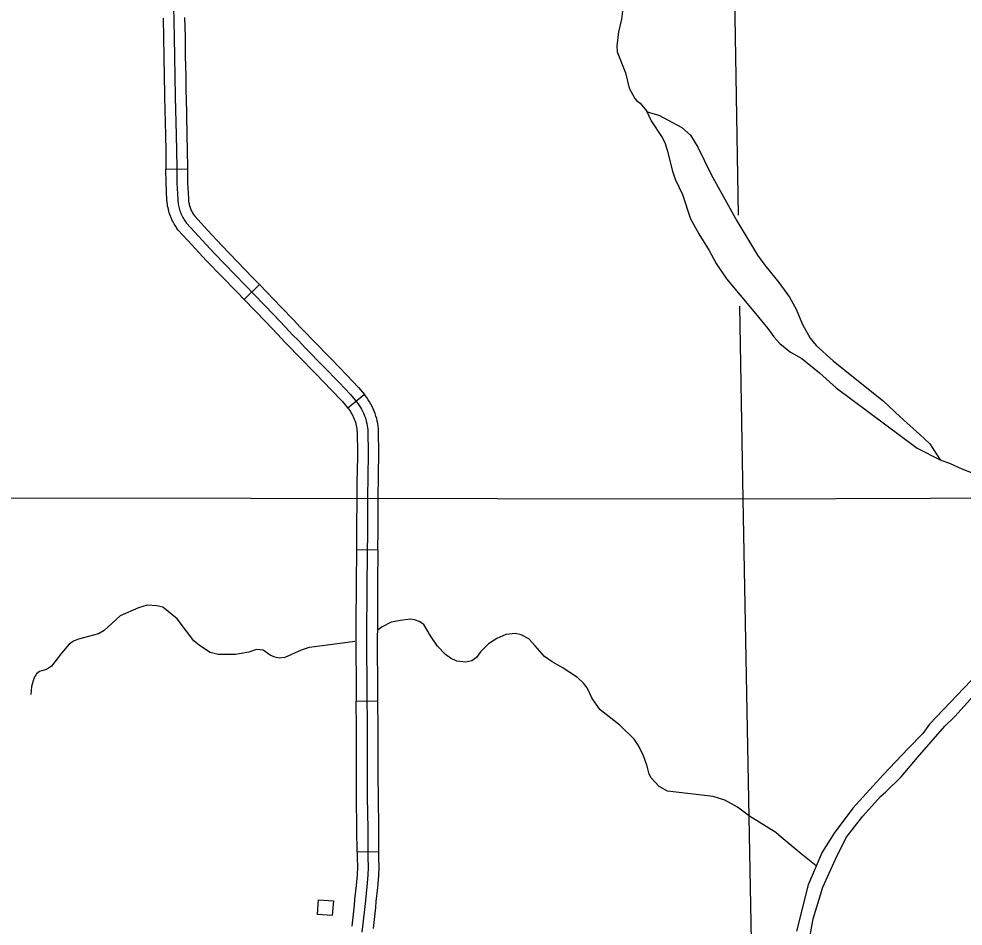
# Model space of a CAD drawing. Extents: x -19 to 366, y -4 to 359.
# Drawn here: x 160.247 to 161.496, y 177.435 to 178.636 of the extents above; entities that cross this region are included whole.
import ezdxf

# ---------------------------------------------------------------- set-up
doc = ezdxf.new("R2010")
doc.units = 0
for name, color, linetype in [('Level 31', 7, 'Continuous'), ('Level 35', 7, 'Continuous'), ('Level 5', 7, 'Continuous'), ('Level 56', 7, 'Continuous'), ('Level 60', 7, 'Continuous')]:
    doc.layers.add(name, color=color, linetype=linetype)

msp = doc.modelspace()

# ---------------------------------------------------------------- linework, layer by layer
at = {"layer": 'Level 31'}
for p, q in [((160.4413, 178.4368), (160.4697, 178.4373)), ((160.4697, 178.4373), (160.4697, 178.4373)), ((160.5652, 178.284), (160.5447, 178.2643)), ((160.7039, 178.1385), (160.682, 178.1204)), ((160.682, 178.1204), (160.682, 178.1204)), ((160.6934, 177.9333), (160.7218, 177.933)), ((160.6931, 177.733), (160.7215, 177.7333)), ((160.7227, 177.5333), (160.6943, 177.533)), ((160.6943, 177.533), (160.6943, 177.533))]:
    msp.add_line(p, q, dxfattribs=at)
for points in [[(160.4513, 178.652), (160.4523, 178.6113), (160.4527, 178.5854), (160.4532, 178.5596), (160.4537, 178.5323), (160.4548, 178.4818), (160.4553, 178.4611), (160.4555, 178.4383), (160.4558, 178.4184), (160.4568, 178.3971), (160.457, 178.3945), (160.4573, 178.392), (160.4575, 178.3904), (160.4579, 178.3885), (160.4583, 178.3867), (160.4588, 178.3849), (160.4593, 178.3832), (160.4598, 178.3814), (160.4605, 178.3797), (160.4612, 178.3779), (160.4619, 178.3762), (160.4627, 178.3745), (160.4636, 178.3728), (160.4644, 178.3714), (160.4654, 178.3698), (160.4664, 178.3682), (160.4675, 178.3666), (160.4685, 178.3653), (160.5049, 178.3257), (160.5462, 178.2832), (160.5836, 178.2444), (160.5997, 178.2277), (160.6089, 178.2177), (160.6168, 178.2098), (160.6261, 178.2), (160.65, 178.1754), (160.6704, 178.1545), (160.6855, 178.1385), (160.6939, 178.1284), (160.6956, 178.1261), (160.6972, 178.1238), (160.6987, 178.1214), (160.7002, 178.119), (160.7015, 178.1165), (160.7027, 178.1139), (160.7038, 178.1113), (160.7048, 178.1086), (160.7057, 178.1059), (160.7064, 178.1032), (160.7071, 178.1004), (160.7076, 178.0976), (160.708, 178.0948), (160.7083, 178.092), (160.7084, 178.0892), (160.7089, 178.0613), (160.7083, 178.0288), (160.7081, 178.004), (160.7079, 177.9599)], [(160.4375, 178.6367), (160.4381, 178.6111), (160.4385, 178.5852), (160.439, 178.5594), (160.4394, 178.5368)], [(160.4659, 178.6373), (160.4665, 178.6116), (160.4669, 178.5857), (160.4675, 178.5599), (160.4678, 178.5372)], [(160.4394, 178.5368), (160.4395, 178.532), (160.4406, 178.4815), (160.4411, 178.4608), (160.4413, 178.4381), (160.4413, 178.4368)], [(160.4678, 178.5372), (160.4679, 178.5325), (160.469, 178.4821), (160.4695, 178.4613), (160.4697, 178.4384), (160.4697, 178.4373)], [(160.4754, 178.3368), (160.4575, 178.3562), (160.4559, 178.3584), (160.4546, 178.3603), (160.4534, 178.3622), (160.4522, 178.3642), (160.4511, 178.3661), (160.45, 178.3681), (160.449, 178.3703), (160.4481, 178.3724), (160.4472, 178.3746), (160.4464, 178.3768), (160.4457, 178.3791), (160.4451, 178.3811), (160.4445, 178.3833), (160.444, 178.3856), (160.4435, 178.3879), (160.4432, 178.3901), (160.4428, 178.3931), (160.4426, 178.3962), (160.4416, 178.418), (160.4413, 178.4368)], [(160.4697, 178.4373), (160.47, 178.4189), (160.471, 178.3979), (160.4711, 178.3958), (160.4713, 178.394), (160.4715, 178.3928), (160.4718, 178.3914), (160.4721, 178.39), (160.4725, 178.3887), (160.4728, 178.3874), (160.4733, 178.3861), (160.4738, 178.3847), (160.4743, 178.3834), (160.4748, 178.3821), (160.4754, 178.3809), (160.4761, 178.3796), (160.4767, 178.3785), (160.4775, 178.3773), (160.4782, 178.3761), (160.479, 178.3749), (160.4795, 178.3743), (160.4963, 178.356)], [(160.4963, 178.356), (160.5152, 178.3355), (160.5564, 178.2931), (160.5652, 178.284)], [(160.5447, 178.2643), (160.536, 178.2733), (160.4946, 178.3159), (160.4754, 178.3368)], [(160.5652, 178.284), (160.5938, 178.2543), (160.61, 178.2374), (160.6191, 178.2276), (160.627, 178.2198), (160.6345, 178.2117)], [(160.5447, 178.2643), (160.5733, 178.2346), (160.5893, 178.2179), (160.5987, 178.2078), (160.6066, 178.1999), (160.6138, 178.1923)], [(160.6345, 178.2117), (160.6363, 178.2098), (160.6602, 178.1853), (160.6806, 178.1643), (160.6961, 178.1479), (160.7039, 178.1385)], [(160.6138, 178.1923), (160.6158, 178.1902), (160.6399, 178.1655), (160.6601, 178.1447), (160.6749, 178.1291), (160.682, 178.1204)], [(160.7226, 178.0329), (160.7231, 178.0613), (160.7226, 178.0897), (160.7224, 178.0931), (160.7221, 178.0966), (160.7216, 178.1), (160.721, 178.1033), (160.7202, 178.1067), (160.7193, 178.11), (160.7182, 178.1133), (160.717, 178.1165), (160.7157, 178.1197), (160.7142, 178.1228), (160.7126, 178.1259), (160.7109, 178.1288), (160.709, 178.1317), (160.7071, 178.1345), (160.7049, 178.1373), (160.7039, 178.1385)], [(160.682, 178.1204), (160.6828, 178.1195), (160.6841, 178.1177), (160.6854, 178.1159), (160.6866, 178.114), (160.6878, 178.1121), (160.6888, 178.1101), (160.6897, 178.1081), (160.6906, 178.106), (160.6914, 178.104), (160.6921, 178.1018), (160.6926, 178.0997), (160.6932, 178.0975), (160.6936, 178.0953), (160.6939, 178.0931), (160.6941, 178.0909), (160.6942, 178.0887), (160.6947, 178.0613), (160.6942, 178.0334)], [(160.6942, 178.0334), (160.6941, 178.0289), (160.6939, 178.0041), (160.6937, 177.96), (160.6934, 177.9333)], [(160.7218, 177.933), (160.7221, 177.9598), (160.7223, 178.0039), (160.7225, 178.0286), (160.7226, 178.0329)], [(160.7079, 177.9599), (160.7072, 177.8882), (160.7067, 177.8131), (160.7072, 177.7456), (160.7076, 177.6969), (160.7077, 177.6923), (160.7077, 177.6514), (160.7078, 177.6062), (160.7083, 177.5633), (160.7086, 177.5284), (160.7088, 177.5107), (160.7085, 177.5051), (160.7085, 177.5025), (160.7071, 177.4877), (160.7052, 177.4689), (160.7044, 177.4612), (160.7005, 177.4271)], [(160.6934, 177.9333), (160.693, 177.8883), (160.6927, 177.8332)], [(160.7218, 177.933), (160.7214, 177.8881), (160.7211, 177.8331)], [(160.6927, 177.8332), (160.6925, 177.8131), (160.693, 177.7455), (160.6931, 177.733)], [(160.7211, 177.8331), (160.7209, 177.8131), (160.7214, 177.7457), (160.7215, 177.7333)], [(160.6935, 177.6331), (160.6935, 177.6514), (160.6935, 177.6922), (160.6934, 177.6968), (160.6931, 177.733)], [(160.7215, 177.7333), (160.7218, 177.697), (160.7219, 177.6924), (160.7219, 177.6514), (160.7219, 177.6332)], [(160.6943, 177.533), (160.6941, 177.5631), (160.6936, 177.6061), (160.6935, 177.6331)], [(160.7219, 177.6332), (160.722, 177.6063), (160.7225, 177.5634), (160.7227, 177.5333)], [(160.6943, 177.533), (160.6944, 177.5282), (160.6946, 177.511), (160.6943, 177.5055), (160.6943, 177.5032), (160.6929, 177.4891), (160.691, 177.4702), (160.6903, 177.4627), (160.6872, 177.4352)], [(160.7227, 177.5333), (160.7228, 177.5285), (160.723, 177.5104), (160.7227, 177.5047), (160.7227, 177.5019), (160.7212, 177.4863), (160.7193, 177.4675), (160.7186, 177.4597), (160.7154, 177.4319)]]:
    msp.add_lwpolyline(points, dxfattribs=at)
at = {"layer": 'Level 35'}
for points in [[(161.0506, 178.6851), (161.0443, 178.6351), (161.0404, 178.6185), (161.0382, 178.6001), (161.0386, 178.5921), (161.0495, 178.564), (161.0545, 178.544), (161.062, 178.5301), (161.0647, 178.5269), (161.0691, 178.5242), (161.0772, 178.5137), (161.0835, 178.5005), (161.0979, 178.4788), (161.1014, 178.472), (161.1048, 178.4618), (161.1118, 178.4339), (161.1154, 178.4235), (161.1248, 178.4034), (161.1356, 178.3709), (161.1464, 178.351), (161.1602, 178.3289), (161.1696, 178.3118), (161.1834, 178.2915), (161.2194, 178.2482), (161.2381, 178.2257), (161.2459, 178.2147), (161.2536, 178.2059), (161.2679, 178.1944), (161.283, 178.1863), (161.3064, 178.1672)], [(161.0772, 178.5137), (161.0795, 178.512), (161.0936, 178.5081), (161.124, 178.4919), (161.1354, 178.4817), (161.1455, 178.4656), (161.1628, 178.4298), (161.197, 178.3682), (161.2243, 178.323), (161.2339, 178.3099), (161.2523, 178.2867), (161.2666, 178.2672), (161.2756, 178.2516), (161.2839, 178.2311), (161.2941, 178.2131), (161.302, 178.2032), (161.3243, 178.1831), (161.3912, 178.1296), (161.413, 178.1088), (161.4393, 178.0855), (161.4524, 178.0734), (161.4659, 178.0522)], [(161.3064, 178.1672), (161.3282, 178.1473), (161.3714, 178.1152), (161.4355, 178.0674), (161.4659, 178.0522), (161.4794, 178.0472), (161.4945, 178.0402), (161.5344, 178.0248)], [(160.6911, 177.8119), (160.6616, 177.8077), (160.6309, 177.8036), (160.6202, 177.8004), (160.5987, 177.7905), (160.5912, 177.7898), (160.5853, 177.791), (160.5794, 177.7935), (160.57, 177.8002), (160.5612, 177.801), (160.5509, 177.7978), (160.5333, 177.7944), (160.5104, 177.7946), (160.4997, 177.7974), (160.4855, 177.8065), (160.4784, 177.8124), (160.4563, 177.8416), (160.4373, 177.8572), (160.4293, 177.8591), (160.4166, 177.8599), (160.4049, 177.8562), (160.3808, 177.8455), (160.3595, 177.8264), (160.3522, 177.8221), (160.3256, 177.8149), (160.3188, 177.812), (160.3132, 177.8081), (160.303, 177.7961), (160.29, 177.779), (160.2833, 177.7745), (160.274, 177.7719), (160.2699, 177.7688), (160.2664, 177.7628), (160.2632, 177.7523), (160.2626, 177.7417)], [(160.7516, 177.8395), (160.7395, 177.8374), (160.7273, 177.8311), (160.7222, 177.827)], [(161.3018, 177.515), (161.2819, 177.5309), (161.2557, 177.553), (161.2486, 177.5588), (161.2135, 177.5805), (161.1976, 177.5924), (161.1812, 177.6018), (161.1657, 177.6068), (161.1053, 177.6135), (161.0942, 177.6199), (161.0836, 177.6315), (161.0809, 177.6362), (161.0784, 177.6468), (161.0729, 177.6617), (161.0664, 177.6745), (161.0611, 177.6827), (161.0419, 177.701), (161.0159, 177.7212), (161.0054, 177.7365), (160.9986, 177.7503), (160.9941, 177.7566), (160.9862, 177.7643), (160.9659, 177.7774), (160.9523, 177.7847), (160.9423, 177.7919), (160.9301, 177.806), (160.9218, 177.8151), (160.9113, 177.8206), (160.9039, 177.8224), (160.891, 177.8212), (160.8794, 177.8157), (160.8681, 177.8088), (160.8575, 177.798), (160.8523, 177.7907), (160.8461, 177.7862), (160.8382, 177.7842), (160.8261, 177.7859), (160.8177, 177.7897), (160.8113, 177.7945), (160.8009, 177.8057), (160.7914, 177.8192), (160.7826, 177.8342), (160.7763, 177.8381), (160.7702, 177.8404), (160.7647, 177.8413), (160.7516, 177.8395)], [(161.5158, 177.7693), (161.452, 177.7023), (161.4429, 177.69), (161.4239, 177.6701), (161.3904, 177.6352)], [(161.4721, 177.6998), (161.4853, 177.7124), (161.5103, 177.74)], [(161.2893, 177.3962), (161.2979, 177.4447), (161.3109, 177.4869), (161.3275, 177.5236), (161.3418, 177.5525), (161.3635, 177.5806), (161.3869, 177.6066), (161.394, 177.6127), (161.4143, 177.6328), (161.4359, 177.6582), (161.4721, 177.6998)], [(161.3904, 177.6352), (161.3506, 177.5914), (161.3256, 177.5581), (161.3099, 177.533), (161.2913, 177.4899), (161.276, 177.4286)]]:
    msp.add_lwpolyline(points, dxfattribs=at)
at = {"layer": 'Level 5'}
for points in [[(161.1887, 178.9787), (161.1986, 178.376)], [(161.2005, 178.2555), (161.2047, 178.0002)], [(161.2047, 178.0002), (160.2287, 178.0012)], [(162.1986, 178.0037), (161.2047, 178.0002)], [(161.2047, 178.0002), (161.2232, 177.0186)]]:
    msp.add_lwpolyline(points, dxfattribs=at)
at = {"layer": 'Level 56'}
msp.add_lwpolyline([(160.6629, 177.4686), (160.6614, 177.449), (160.6417, 177.4505), (160.6432, 177.4701)], close=True, dxfattribs=at)
at = {"layer": 'Level 60'}
for points in [[(168.7902, 2.2442), (168.5607, 10.8615), (168.3304, 19.479), (168.0993, 28.0965), (167.8673, 36.7142), (167.6346, 45.3321), (167.4011, 53.95), (167.1668, 62.5681), (166.9316, 71.1863), (166.6957, 79.8047), (166.459, 88.4232), (166.2215, 97.0418), (165.9832, 105.6605), (165.7441, 114.2794), (165.5043, 122.8984), (165.2636, 131.5176), (165.0221, 140.1368), (164.7799, 148.7563), (164.5369, 157.3758), (164.2931, 165.9955), (164.0485, 174.6153), (163.8031, 183.2352), (163.5569, 191.8553), (163.31, 200.4755), (163.0623, 209.0959), (162.8138, 217.7164), (162.5645, 226.337), (162.3145, 234.9577), (162.0637, 243.5786), (161.8121, 252.1997), (161.5597, 260.8208), (161.3066, 269.4421), (161.0527, 278.0636), (160.798, 286.6851), (160.5426, 295.3068), (160.2864, 303.9287), (160.0294, 312.5507), (159.7717, 321.1728), (159.5132, 329.7951), (159.2539, 338.4175), (158.9939, 347.04)], [(161.4532, 2.0533), (161.2336, 10.6702), (161.0133, 19.2873), (160.7922, 27.9044), (160.5704, 36.5217), (160.3478, 45.1392), (160.1245, 53.7568), (159.9003, 62.3745), (159.6754, 70.9923), (159.4498, 79.6103), (159.2234, 88.2284), (158.9962, 96.8466), (158.7683, 105.465), (158.5396, 114.0835), (158.3102, 122.7022), (158.08, 131.321), (157.849, 139.9399), (157.6173, 148.559), (157.3849, 157.1782), (157.1517, 165.7975), (156.9177, 174.417), (156.683, 183.0366), (156.511, 189.3363)], [(0, 172.2839), (7.1335, 172.2883), (14.267, 172.3015), (21.4005, 172.3236), (28.5339, 172.3544), (35.6673, 172.3941), (42.8006, 172.4426), (49.9339, 172.4999), (57.0671, 172.566), (64.2002, 172.6409), (71.3332, 172.7246), (78.4661, 172.8172), (85.5989, 172.9186), (92.7315, 173.0287), (99.8641, 173.1477), (106.9964, 173.2755), (114.1286, 173.4122), (121.2606, 173.5576), (128.3925, 173.7119), (135.5241, 173.8749), (142.6555, 174.0468), (149.7867, 174.2275), (156.9177, 174.417), (164.0485, 174.6153), (171.179, 174.8224), (178.3092, 175.0383), (185.4392, 175.2631), (192.5688, 175.4966), (199.6982, 175.739), (206.8273, 175.9902), (213.9561, 176.2502), (221.0845, 176.5189), (228.2126, 176.7965), (235.3404, 177.083), (242.4677, 177.3782), (249.5948, 177.6822), (256.7214, 177.995), (263.8476, 178.3167), (270.9735, 178.6471), (278.0989, 178.9863), (285.2239, 179.3344), (292.3485, 179.6912), (299.4726, 180.0569), (306.5963, 180.4314), (313.7195, 180.8146), (320.8422, 181.2067), (327.9644, 181.6076), (335.0862, 182.0172), (342.2074, 182.4357)]]:
    msp.add_spline(points, degree=3, dxfattribs=at)

doc.saveas('drawing.dxf')
